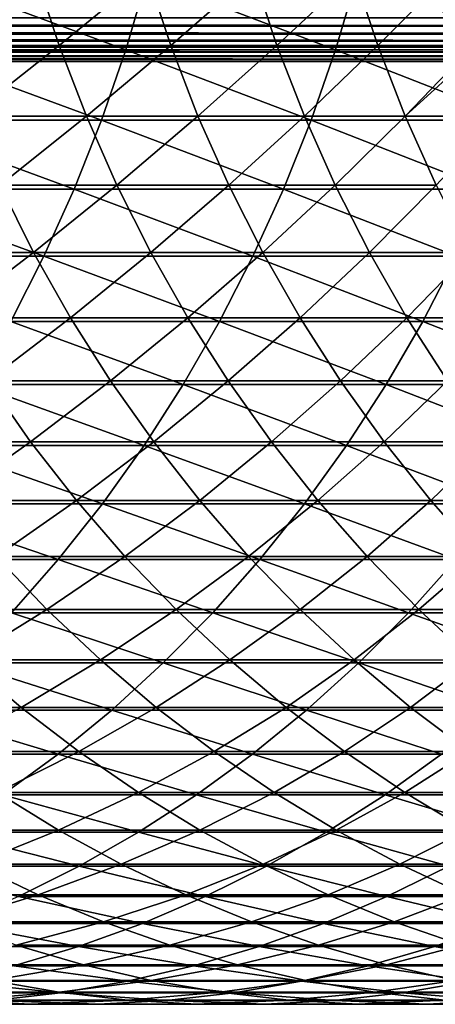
# Model space of a CAD drawing. Header units: metres. Extents: x -24 to 236, y -24 to 24.
# Tile 284 of 316: x 209.36 to 211.9, y -9 to -2.99. Entities that reach past the tile are written whole.
import ezdxf

# ---------------------------------------------------------------- set-up
doc = ezdxf.new("R2010")
doc.units = ezdxf.units.M
doc.layers.add('solid_10392024', color=7, linetype='CONTINUOUS')

msp = doc.modelspace()

# ---------------------------------------------------------------- linework, layer by layer
at = {"layer": 'solid_10392024'}
for points in [[(208.697144, -3.177376, 338.539337), (210.008743, -3.177382, 336.512024), (208.824509, -2.739245, 338.623291)], [(208.748032, -2.713186, 299.714355), (209.459305, -2.713189, 297.554596), (208.891327, -3.151778, 299.762665)], [(210.008743, -3.177382, 336.512024), (210.137634, -2.739251, 336.593628), (208.824509, -2.739245, 338.623291)], [(209.459305, -2.713189, 297.554596), (209.603363, -3.151782, 297.600555), (208.891327, -3.151778, 299.762665)], [(209.459305, -2.713189, 297.554596), (210.138565, -2.713189, 295.375305), (209.603363, -3.151782, 297.600555)], [(210.138565, -2.713189, 295.375305), (210.283325, -3.151782, 295.418976), (209.603363, -3.151782, 297.600555)], [(210.008743, -3.177382, 336.512024), (211.288513, -3.177386, 334.452667), (210.137634, -2.739251, 336.593628)], [(211.288513, -3.177386, 334.452667), (211.418854, -2.739254, 334.531921), (210.137634, -2.739251, 336.593628)], [(210.138565, -2.713189, 295.375305), (210.785461, -2.713186, 293.177368), (210.283325, -3.151782, 295.418976)], [(210.785461, -2.713186, 293.177368), (210.930908, -3.151778, 293.21875), (210.283325, -3.151782, 295.418976)], [(210.785461, -2.713186, 293.177368), (211.399689, -2.713181, 290.961761), (210.930908, -3.151778, 293.21875)], [(211.399689, -2.713181, 290.961761), (211.545776, -3.151773, 291.000824), (210.930908, -3.151778, 293.21875)], [(211.288513, -3.177386, 334.452667), (212.536057, -3.177386, 332.362122), (211.418854, -2.739254, 334.531921)], [(211.399689, -2.713181, 290.961761), (211.980927, -2.713179, 288.729309), (211.545776, -3.151773, 291.000824)], [(212.536057, -3.177386, 332.362122), (212.667816, -2.739254, 332.438995), (211.418854, -2.739254, 334.531921)], [(211.980927, -2.713179, 288.729309), (212.127594, -3.15177, 288.766083), (211.545776, -3.151773, 291.000824)], [(215.5336, -3.033684, 33.038269), (176.574463, -3.034722, 33.03899), (176.583801, -2.983306, 33.007759)], [(215.5336, -3.034231, 44.861355), (176.583801, -2.983306, 44.892242), (176.574463, -3.034722, 44.861012)], [(215.5336, -2.981934, 33.007046), (215.5336, -3.033684, 33.038269), (176.583801, -2.983306, 33.007759)], [(215.5336, -3.034231, 44.861355), (215.5336, -2.982522, 44.892643), (176.583801, -2.983306, 44.892242)], [(215.5336, -3.08129, 33.075504), (176.565689, -3.082293, 33.076397), (176.574463, -3.034722, 33.03899)], [(215.5336, -3.081787, 44.824055), (176.574463, -3.034722, 44.861012), (176.565689, -3.082293, 44.823601)], [(215.5336, -3.033684, 33.038269), (215.5336, -3.08129, 33.075504), (176.574463, -3.034722, 33.03899)], [(215.5336, -3.081787, 44.824055), (215.5336, -3.034231, 44.861355), (176.574463, -3.034722, 44.861012)], [(215.5336, -3.124055, 33.118214), (176.557632, -3.125277, 33.119598), (176.565689, -3.082293, 33.076397)], [(215.5336, -3.124496, 44.781288), (176.565689, -3.082293, 44.823601), (176.557632, -3.125277, 44.780399)], [(215.5336, -3.08129, 33.075504), (215.5336, -3.124055, 33.118214), (176.565689, -3.082293, 33.076397)], [(215.5336, -3.124496, 44.781288), (215.5336, -3.081787, 44.824055), (176.565689, -3.082293, 44.823601)], [(215.5336, -3.192644, 33.21748), (176.544632, -3.193403, 33.218914), (176.550568, -3.162506, 33.167461)], [(215.5336, -3.192952, 44.681934), (176.550568, -3.162506, 44.73254), (176.544632, -3.193403, 44.681084)], [(215.5336, -3.161355, 33.165768), (176.550568, -3.162506, 33.167461), (176.557632, -3.125277, 33.119598)], [(215.5336, -3.161732, 44.733685), (176.557632, -3.125277, 44.780399), (176.550568, -3.162506, 44.73254)], [(215.5336, -3.161355, 33.165768), (215.5336, -3.192644, 33.21748), (176.550568, -3.162506, 33.167461)], [(215.5336, -3.192952, 44.681934), (215.5336, -3.161732, 44.733685), (176.550568, -3.162506, 44.73254)], [(215.5336, -3.124055, 33.118214), (215.5336, -3.161355, 33.165768), (176.557632, -3.125277, 33.119598)], [(215.5336, -3.161732, 44.733685), (215.5336, -3.124496, 44.781288), (176.557632, -3.125277, 44.780399)], [(208.551086, -3.607063, 338.443085), (209.860947, -3.607071, 336.418457), (208.697144, -3.177376, 338.539337)], [(209.860947, -3.607071, 336.418457), (210.008743, -3.177382, 336.512024), (208.697144, -3.177376, 338.539337)], [(208.891327, -3.151778, 299.762665), (209.603363, -3.151782, 297.600555), (209.055847, -3.581995, 299.818085)], [(209.603363, -3.151782, 297.600555), (209.768753, -3.582, 297.653351), (209.055847, -3.581995, 299.818085)], [(209.603363, -3.151782, 297.600555), (210.283325, -3.151782, 295.418976), (209.768753, -3.582, 297.653351)], [(210.283325, -3.151782, 295.418976), (210.449539, -3.582, 295.469086), (209.768753, -3.582, 297.653351)], [(209.860947, -3.607071, 336.418457), (211.139053, -3.607075, 334.361816), (210.008743, -3.177382, 336.512024)], [(211.139053, -3.607075, 334.361816), (211.288513, -3.177386, 334.452667), (210.008743, -3.177382, 336.512024)], [(210.283325, -3.151782, 295.418976), (210.930908, -3.151778, 293.21875), (210.449539, -3.582, 295.469086)], [(210.930908, -3.151778, 293.21875), (211.0979, -3.581995, 293.266235), (210.449539, -3.582, 295.469086)], [(210.930908, -3.151778, 293.21875), (211.545776, -3.151773, 291.000824), (211.0979, -3.581995, 293.266235)], [(211.545776, -3.151773, 291.000824), (211.713501, -3.58199, 291.045654), (211.0979, -3.581995, 293.266235)], [(211.139053, -3.607075, 334.361816), (212.384995, -3.607075, 332.273956), (211.288513, -3.177386, 334.452667)], [(212.384995, -3.607075, 332.273956), (212.536057, -3.177386, 332.362122), (211.288513, -3.177386, 334.452667)], [(211.545776, -3.151773, 291.000824), (212.127594, -3.15177, 288.766083), (211.713501, -3.58199, 291.045654)], [(212.127594, -3.15177, 288.766083), (212.14209, -3.191444, 288.769714), (211.713501, -3.58199, 291.045654)], [(215.5336, -3.246354, 33.389732), (176.534302, -3.246457, 33.390503), (176.536423, -3.235641, 33.331112)], [(215.5336, -3.246434, 44.509609), (176.536423, -3.235641, 44.56889), (176.534302, -3.246457, 44.509499)], [(215.5336, -3.235456, 33.330284), (176.536423, -3.235641, 33.331112), (176.539886, -3.217845, 33.27359)], [(215.5336, -3.235615, 44.569073), (176.539886, -3.217845, 44.626408), (176.536423, -3.235641, 44.56889)], [(215.5336, -3.235456, 33.330284), (215.5336, -3.246354, 33.389732), (176.536423, -3.235641, 33.331112)], [(215.5336, -3.246434, 44.509609), (215.5336, -3.235615, 44.569073), (176.536423, -3.235641, 44.56889)], [(215.5336, -3.217465, 33.272583), (176.539886, -3.217845, 33.27359), (176.544632, -3.193403, 33.218914)], [(215.5336, -3.217701, 44.626793), (176.544632, -3.193403, 44.681084), (176.539886, -3.217845, 44.626408)], [(215.5336, -3.217465, 33.272583), (215.5336, -3.235456, 33.330284), (176.539886, -3.217845, 33.27359)], [(215.5336, -3.235615, 44.569073), (215.5336, -3.217701, 44.626793), (176.539886, -3.217845, 44.626408)], [(215.5336, -3.192644, 33.21748), (215.5336, -3.217465, 33.272583), (176.544632, -3.193403, 33.218914)], [(215.5336, -3.217701, 44.626793), (215.5336, -3.192952, 44.681934), (176.544632, -3.193403, 44.681084)], [(212.14209, -3.191444, 288.769714), (212.296005, -3.581986, 288.808289), (211.713501, -3.58199, 291.045654)], [(215.5336, -3.246434, 44.509609), (176.534302, -3.246457, 44.509499), (176.5336, -3.25, 44.450001)], [(215.5336, -3.246434, 44.509609), (176.5336, -3.25, 44.450001), (215.5336, -3.25, 44.450001)], [(215.5336, -3.25, 33.450001), (176.5336, -3.25, 33.450001), (176.534302, -3.246457, 33.390503)], [(215.5336, -3.25, 33.450001), (176.5336, -3.25, 44.450001), (176.5336, -3.25, 33.450001)], [(215.5336, -3.25, 33.450001), (215.5336, -3.25, 44.450001), (176.5336, -3.25, 44.450001)], [(215.5336, -3.246354, 33.389732), (215.5336, -3.25, 33.450001), (176.534302, -3.246457, 33.390503)], [(209.055847, -3.581995, 299.818085), (209.768753, -3.582, 297.653351), (209.241165, -4.002696, 299.880524)], [(209.768753, -3.582, 297.653351), (209.955048, -4.0027, 297.712799), (209.241165, -4.002696, 299.880524)], [(209.768753, -3.582, 297.653351), (210.449539, -3.582, 295.469086), (209.955048, -4.0027, 297.712799)], [(210.449539, -3.582, 295.469086), (210.636765, -4.0027, 295.525574), (209.955048, -4.0027, 297.712799)], [(210.449539, -3.582, 295.469086), (211.0979, -3.581995, 293.266235), (210.636765, -4.0027, 295.525574)], [(211.0979, -3.581995, 293.266235), (211.285995, -4.002696, 293.319733), (210.636765, -4.0027, 295.525574)], [(211.0979, -3.581995, 293.266235), (211.713501, -3.58199, 291.045654), (211.285995, -4.002696, 293.319733)], [(211.713501, -3.58199, 291.045654), (211.902405, -4.002689, 291.096161), (211.285995, -4.002696, 293.319733)], [(211.713501, -3.58199, 291.045654), (212.296005, -3.581986, 288.808289), (211.902405, -4.002689, 291.096161)], [(208.386734, -4.027166, 338.334778), (209.694641, -4.027175, 336.313171), (208.551086, -3.607063, 338.443085)], [(209.694641, -4.027175, 336.313171), (209.860947, -3.607071, 336.418457), (208.551086, -3.607063, 338.443085)], [(209.694641, -4.027175, 336.313171), (210.970856, -4.02718, 334.259552), (209.860947, -3.607071, 336.418457)], [(210.970856, -4.02718, 334.259552), (211.139053, -3.607075, 334.361816), (209.860947, -3.607071, 336.418457)], [(210.970856, -4.02718, 334.259552), (212.214996, -4.027179, 332.174744), (211.139053, -3.607075, 334.361816)], [(212.214996, -4.027179, 332.174744), (212.384995, -3.607075, 332.273956), (211.139053, -3.607075, 334.361816)], [(209.241165, -4.002696, 299.880524), (209.446762, -4.41276, 299.949829), (208.69989, -4.412752, 302.100464)], [(209.241165, -4.002696, 299.880524), (209.955048, -4.0027, 297.712799), (209.446762, -4.41276, 299.949829)], [(209.955048, -4.0027, 297.712799), (210.161743, -4.412765, 297.778778), (209.446762, -4.41276, 299.949829)], [(209.955048, -4.0027, 297.712799), (210.636765, -4.0027, 295.525574), (210.161743, -4.412765, 297.778778)], [(210.636765, -4.0027, 295.525574), (210.844482, -4.412765, 295.588226), (210.161743, -4.412765, 297.778778)], [(210.636765, -4.0027, 295.525574), (211.285995, -4.002696, 293.319733), (210.844482, -4.412765, 295.588226)], [(211.285995, -4.002696, 293.319733), (211.49469, -4.41276, 293.379059), (210.844482, -4.412765, 295.588226)], [(211.285995, -4.002696, 293.319733), (211.902405, -4.002689, 291.096161), (211.49469, -4.41276, 293.379059)], [(211.902405, -4.002689, 291.096161), (212.112015, -4.412753, 291.152222), (211.49469, -4.41276, 293.379059)], [(208.204529, -4.436569, 338.214691), (209.510269, -4.436578, 336.196472), (208.386734, -4.027166, 338.334778)], [(209.510269, -4.436578, 336.196472), (209.694641, -4.027175, 336.313171), (208.386734, -4.027166, 338.334778)], [(209.510269, -4.436578, 336.196472), (210.784393, -4.436584, 334.14621), (209.694641, -4.027175, 336.313171)], [(210.784393, -4.436584, 334.14621), (210.970856, -4.02718, 334.259552), (209.694641, -4.027175, 336.313171)], [(210.784393, -4.436584, 334.14621), (212.026535, -4.436583, 332.064758), (210.970856, -4.02718, 334.259552)], [(212.026535, -4.436583, 332.064758), (212.214996, -4.027179, 332.174744), (210.970856, -4.02718, 334.259552)], [(209.308319, -4.834193, 336.068634), (209.510269, -4.436578, 336.196472), (208.204529, -4.436569, 338.214691)], [(208.69989, -4.412752, 302.100464), (209.446762, -4.41276, 299.949829), (208.923996, -4.81109, 302.180023)], [(209.446762, -4.41276, 299.949829), (209.672134, -4.811099, 300.025757), (208.923996, -4.81109, 302.180023)], [(209.308319, -4.834193, 336.068634), (210.580154, -4.834199, 334.022034), (209.510269, -4.436578, 336.196472)], [(209.446762, -4.41276, 299.949829), (210.161743, -4.412765, 297.778778), (209.672134, -4.811099, 300.025757)], [(210.580154, -4.834199, 334.022034), (210.784393, -4.436584, 334.14621), (209.510269, -4.436578, 336.196472)], [(210.161743, -4.412765, 297.778778), (210.38829, -4.811104, 297.851074), (209.672134, -4.811099, 300.025757)], [(210.161743, -4.412765, 297.778778), (210.844482, -4.412765, 295.588226), (210.38829, -4.811104, 297.851074)], [(210.844482, -4.412765, 295.588226), (211.072174, -4.811104, 295.656891), (210.38829, -4.811104, 297.851074)], [(210.580154, -4.834199, 334.022034), (211.820099, -4.834198, 331.944275), (210.784393, -4.436584, 334.14621)], [(211.820099, -4.834198, 331.944275), (212.026535, -4.436583, 332.064758), (210.784393, -4.436584, 334.14621)], [(210.844482, -4.412765, 295.588226), (211.49469, -4.41276, 293.379059), (211.072174, -4.811104, 295.656891)], [(211.49469, -4.41276, 293.379059), (211.723434, -4.811099, 293.444122), (211.072174, -4.811104, 295.656891)], [(211.49469, -4.41276, 293.379059), (212.112015, -4.412753, 291.152222), (211.723434, -4.811099, 293.444122)], [(212.112015, -4.412753, 291.152222), (212.341751, -4.811091, 291.213654), (211.723434, -4.811099, 293.444122)], [(211.820099, -4.834198, 331.944275), (213.02771, -4.834191, 329.83609), (212.026535, -4.436583, 332.064758)], [(208.923996, -4.81109, 302.180023), (209.672134, -4.811099, 300.025757), (209.16713, -5.196645, 302.266388)], [(209.08931, -5.218963, 335.929993), (210.358688, -5.21897, 333.88739), (209.308319, -4.834193, 336.068634)], [(209.672134, -4.811099, 300.025757), (209.916641, -5.196654, 300.108154), (209.16713, -5.196645, 302.266388)], [(210.358688, -5.21897, 333.88739), (210.580154, -4.834199, 334.022034), (209.308319, -4.834193, 336.068634)], [(209.672134, -4.811099, 300.025757), (210.38829, -4.811104, 297.851074), (209.916641, -5.196654, 300.108154)], [(210.38829, -4.811104, 297.851074), (210.634094, -5.19666, 297.929535), (209.916641, -5.196654, 300.108154)], [(210.358688, -5.21897, 333.88739), (211.596237, -5.218969, 331.813629), (210.580154, -4.834199, 334.022034)], [(210.38829, -4.811104, 297.851074), (211.072174, -4.811104, 295.656891), (210.634094, -5.19666, 297.929535)], [(211.596237, -5.218969, 331.813629), (211.820099, -4.834198, 331.944275), (210.580154, -4.834199, 334.022034)], [(211.072174, -4.811104, 295.656891), (211.319199, -5.19666, 295.731415), (210.634094, -5.19666, 297.929535)], [(211.072174, -4.811104, 295.656891), (211.723434, -4.811099, 293.444122), (211.319199, -5.19666, 295.731415)], [(211.723434, -4.811099, 293.444122), (211.971603, -5.196654, 293.514709), (211.319199, -5.19666, 295.731415)], [(211.596237, -5.218969, 331.813629), (212.801575, -5.218961, 329.709442), (211.820099, -4.834198, 331.944275)], [(211.723434, -4.811099, 293.444122), (212.341751, -4.811091, 291.213654), (211.971603, -5.196654, 293.514709)], [(212.801575, -5.218961, 329.709442), (213.02771, -4.834191, 329.83609), (211.820099, -4.834198, 331.944275)], [(209.16713, -5.196645, 302.266388), (209.42868, -5.568392, 302.359283), (208.645905, -5.568387, 304.500427)], [(208.853851, -5.589865, 335.780914), (210.12056, -5.589873, 333.742645), (209.08931, -5.218963, 335.929993)], [(210.12056, -5.589873, 333.742645), (210.358688, -5.21897, 333.88739), (209.08931, -5.218963, 335.929993)], [(209.16713, -5.196645, 302.266388), (209.916641, -5.196654, 300.108154), (209.42868, -5.568392, 302.359283)], [(209.916641, -5.196654, 300.108154), (210.179657, -5.568401, 300.196808), (209.42868, -5.568392, 302.359283)], [(209.916641, -5.196654, 300.108154), (210.634094, -5.19666, 297.929535), (210.179657, -5.568401, 300.196808)], [(210.12056, -5.589873, 333.742645), (211.355545, -5.589871, 331.673157), (210.358688, -5.21897, 333.88739)], [(210.634094, -5.19666, 297.929535), (210.898499, -5.568407, 298.013916), (210.179657, -5.568401, 300.196808)], [(211.355545, -5.589871, 331.673157), (211.596237, -5.218969, 331.813629), (210.358688, -5.21897, 333.88739)], [(210.634094, -5.19666, 297.929535), (211.319199, -5.19666, 295.731415), (210.898499, -5.568407, 298.013916)], [(211.319199, -5.19666, 295.731415), (211.584915, -5.568407, 295.811554), (210.898499, -5.568407, 298.013916)], [(211.319199, -5.19666, 295.731415), (211.971603, -5.196654, 293.514709), (211.584915, -5.568407, 295.811554)], [(211.355545, -5.589871, 331.673157), (212.558426, -5.589863, 329.573273), (211.596237, -5.218969, 331.813629)], [(211.971603, -5.196654, 293.514709), (212.238571, -5.568401, 293.590607), (211.584915, -5.568407, 295.811554)], [(212.558426, -5.589863, 329.573273), (212.801575, -5.218961, 329.709442), (211.596237, -5.218969, 331.813629)], [(208.645905, -5.568387, 304.500427), (209.42868, -5.568392, 302.359283), (208.923492, -5.925337, 304.604156)], [(209.42868, -5.568392, 302.359283), (209.707932, -5.925342, 302.458435), (208.923492, -5.925337, 304.604156)], [(209.42868, -5.568392, 302.359283), (210.179657, -5.568401, 300.196808), (209.707932, -5.925342, 302.458435)], [(210.179657, -5.568401, 300.196808), (210.460464, -5.925352, 300.291443), (209.707932, -5.925342, 302.458435)], [(210.179657, -5.568401, 300.196808), (210.898499, -5.568407, 298.013916), (210.460464, -5.925352, 300.291443)], [(210.898499, -5.568407, 298.013916), (211.180817, -5.925359, 298.104034), (210.460464, -5.925352, 300.291443)], [(210.898499, -5.568407, 298.013916), (211.584915, -5.568407, 295.811554), (211.180817, -5.925359, 298.104034)], [(211.584915, -5.568407, 295.811554), (211.868622, -5.925359, 295.897156), (211.180817, -5.925359, 298.104034)], [(211.584915, -5.568407, 295.811554), (212.238571, -5.568401, 293.590607), (211.868622, -5.925359, 295.897156)], [(212.238571, -5.568401, 293.590607), (212.523605, -5.925352, 293.671661), (211.868622, -5.925359, 295.897156)], [(208.602554, -5.945915, 335.621826), (209.866425, -5.945922, 333.588135), (208.853851, -5.589865, 335.780914)], [(209.866425, -5.945922, 333.588135), (210.12056, -5.589873, 333.742645), (208.853851, -5.589865, 335.780914)], [(209.866425, -5.945922, 333.588135), (211.098679, -5.945921, 331.523224), (210.12056, -5.589873, 333.742645)], [(211.098679, -5.945921, 331.523224), (211.355545, -5.589871, 331.673157), (210.12056, -5.589873, 333.742645)], [(211.098679, -5.945921, 331.523224), (212.298935, -5.945912, 329.427948), (211.355545, -5.589871, 331.673157)], [(212.298935, -5.945912, 329.427948), (212.558426, -5.589863, 329.573273), (211.355545, -5.589871, 331.673157)], [(208.923492, -5.925337, 304.604156), (209.707932, -5.925342, 302.458435), (209.217957, -6.266543, 304.714142)], [(209.707932, -5.925342, 302.458435), (210.004135, -6.266549, 302.563629), (209.217957, -6.266543, 304.714142)], [(209.707932, -5.925342, 302.458435), (210.460464, -5.925352, 300.291443), (210.004135, -6.266549, 302.563629)], [(210.460464, -5.925352, 300.291443), (210.758347, -6.266559, 300.391815), (210.004135, -6.266549, 302.563629)], [(210.460464, -5.925352, 300.291443), (211.180817, -5.925359, 298.104034), (210.758347, -6.266559, 300.391815)], [(211.180817, -5.925359, 298.104034), (211.48027, -6.266566, 298.199615), (210.758347, -6.266559, 300.391815)], [(211.180817, -5.925359, 298.104034), (211.868622, -5.925359, 295.897156), (211.48027, -6.266566, 298.199615)], [(211.868622, -5.925359, 295.897156), (212.169571, -6.266566, 295.987915), (211.48027, -6.266566, 298.199615)], [(211.868622, -5.925359, 295.897156), (212.523605, -5.925352, 293.671661), (212.169571, -6.266566, 295.987915)], [(208.33609, -6.286165, 335.453156), (209.596939, -6.286173, 333.424316), (208.602554, -5.945915, 335.621826)], [(209.596939, -6.286173, 333.424316), (209.866425, -5.945922, 333.588135), (208.602554, -5.945915, 335.621826)], [(209.596939, -6.286173, 333.424316), (210.826309, -6.286172, 331.364258), (209.866425, -5.945922, 333.588135)], [(210.826309, -6.286172, 331.364258), (211.098679, -5.945921, 331.523224), (209.866425, -5.945922, 333.588135)], [(210.826309, -6.286172, 331.364258), (212.023773, -6.286163, 329.273865), (211.098679, -5.945921, 331.523224)], [(212.023773, -6.286163, 329.273865), (212.298935, -5.945912, 329.427948), (211.098679, -5.945921, 331.523224)], [(209.312836, -6.609721, 333.251587), (209.596939, -6.286173, 333.424316), (208.33609, -6.286165, 335.453156)], [(209.217957, -6.266543, 304.714142), (209.528488, -6.591098, 304.83017), (208.708694, -6.591105, 306.963593)], [(209.217957, -6.266543, 304.714142), (210.004135, -6.266549, 302.563629), (209.528488, -6.591098, 304.83017)], [(209.312836, -6.609721, 333.251587), (210.539154, -6.60972, 331.196686), (209.596939, -6.286173, 333.424316)], [(210.004135, -6.266549, 302.563629), (210.316528, -6.591104, 302.674561), (209.528488, -6.591098, 304.83017)], [(210.539154, -6.60972, 331.196686), (210.826309, -6.286172, 331.364258), (209.596939, -6.286173, 333.424316)], [(210.004135, -6.266549, 302.563629), (210.758347, -6.266559, 300.391815), (210.316528, -6.591104, 302.674561)], [(210.758347, -6.266559, 300.391815), (211.072495, -6.591115, 300.497681), (210.316528, -6.591104, 302.674561)], [(210.539154, -6.60972, 331.196686), (211.733688, -6.60971, 329.111389), (210.826309, -6.286172, 331.364258)], [(210.758347, -6.266559, 300.391815), (211.48027, -6.266566, 298.199615), (211.072495, -6.591115, 300.497681)], [(211.733688, -6.60971, 329.111389), (212.023773, -6.286163, 329.273865), (210.826309, -6.286172, 331.364258)], [(211.48027, -6.266566, 298.199615), (211.796066, -6.591122, 298.300385), (211.072495, -6.591115, 300.497681)], [(211.48027, -6.266566, 298.199615), (212.169571, -6.266566, 295.987915), (211.796066, -6.591122, 298.300385)], [(211.733688, -6.60971, 329.111389), (212.896042, -6.609696, 326.996552), (212.023773, -6.286163, 329.273865)], [(212.169571, -6.266566, 295.987915), (212.486938, -6.591122, 296.083649), (211.796066, -6.591122, 298.300385)], [(208.708694, -6.591105, 306.963593), (209.528488, -6.591098, 304.83017), (209.03244, -6.898147, 307.090668)], [(209.528488, -6.591098, 304.83017), (209.854263, -6.898139, 304.951904), (209.03244, -6.898147, 307.090668)], [(209.528488, -6.591098, 304.83017), (210.316528, -6.591104, 302.674561), (209.854263, -6.898139, 304.951904)], [(210.316528, -6.591104, 302.674561), (210.644257, -6.898145, 302.790955), (209.854263, -6.898139, 304.951904)], [(210.316528, -6.591104, 302.674561), (211.072495, -6.591115, 300.497681), (210.644257, -6.898145, 302.790955)], [(211.072495, -6.591115, 300.497681), (211.402069, -6.898157, 300.608734), (210.644257, -6.898145, 302.790955)], [(211.072495, -6.591115, 300.497681), (211.796066, -6.591122, 298.300385), (211.402069, -6.898157, 300.608734)], [(211.796066, -6.591122, 298.300385), (212.12738, -6.898165, 298.406128), (211.402069, -6.898157, 300.608734)], [(211.796066, -6.591122, 298.300385), (212.486938, -6.591122, 296.083649), (212.12738, -6.898165, 298.406128)], [(209.014862, -6.915706, 333.070435), (210.237976, -6.915705, 331.020905), (209.312836, -6.609721, 333.251587)], [(210.237976, -6.915705, 331.020905), (210.539154, -6.60972, 331.196686), (209.312836, -6.609721, 333.251587)], [(210.237976, -6.915705, 331.020905), (211.429428, -6.915694, 328.94101), (210.539154, -6.60972, 331.196686)], [(211.429428, -6.915694, 328.94101), (211.733688, -6.60971, 329.111389), (210.539154, -6.60972, 331.196686)], [(211.429428, -6.915694, 328.94101), (212.588837, -6.91568, 326.831543), (211.733688, -6.60971, 329.111389)], [(212.588837, -6.91568, 326.831543), (212.896042, -6.609696, 326.996552), (211.733688, -6.60971, 329.111389)], [(209.03244, -6.898147, 307.090668), (209.370483, -7.18686, 307.223328), (208.514969, -7.186873, 309.344666)], [(209.03244, -6.898147, 307.090668), (209.854263, -6.898139, 304.951904), (209.370483, -7.18686, 307.223328)], [(209.854263, -6.898139, 304.951904), (210.194443, -7.186852, 305.078979), (209.370483, -7.18686, 307.223328)], [(209.854263, -6.898139, 304.951904), (210.644257, -6.898145, 302.790955), (210.194443, -7.186852, 305.078979)], [(210.644257, -6.898145, 302.790955), (210.986465, -7.186858, 302.912476), (210.194443, -7.186852, 305.078979)], [(210.644257, -6.898145, 302.790955), (211.402069, -6.898157, 300.608734), (210.986465, -7.186858, 302.912476)], [(211.402069, -6.898157, 300.608734), (211.746185, -7.18687, 300.724701), (210.986465, -7.186858, 302.912476)], [(211.402069, -6.898157, 300.608734), (212.12738, -6.898165, 298.406128), (211.746185, -7.18687, 300.724701)], [(212.12738, -6.898165, 298.406128), (212.473343, -7.186878, 298.516541), (211.746185, -7.18687, 300.724701)], [(208.703812, -7.203315, 332.881348), (209.923584, -7.203313, 330.837433), (209.014862, -6.915706, 333.070435)], [(209.923584, -7.203313, 330.837433), (210.237976, -6.915705, 331.020905), (209.014862, -6.915706, 333.070435)], [(209.923584, -7.203313, 330.837433), (211.111832, -7.203302, 328.763123), (210.237976, -6.915705, 331.020905)], [(211.111832, -7.203302, 328.763123), (211.429428, -6.915694, 328.94101), (210.237976, -6.915705, 331.020905)], [(211.111832, -7.203302, 328.763123), (212.268143, -7.203288, 326.659271), (211.429428, -6.915694, 328.94101)], [(212.268143, -7.203288, 326.659271), (212.588837, -6.91568, 326.831543), (211.429428, -6.915694, 328.94101)], [(208.380524, -7.471784, 332.684784), (209.596802, -7.471782, 330.646698), (208.703812, -7.203315, 332.881348)], [(208.514969, -7.186873, 309.344666), (209.370483, -7.18686, 307.223328), (208.864075, -7.45649, 309.488403)], [(209.596802, -7.471782, 330.646698), (209.923584, -7.203313, 330.837433), (208.703812, -7.203315, 332.881348)], [(209.370483, -7.18686, 307.223328), (209.721924, -7.456476, 307.361267), (208.864075, -7.45649, 309.488403)], [(209.370483, -7.18686, 307.223328), (210.194443, -7.186852, 305.078979), (209.721924, -7.456476, 307.361267)], [(209.596802, -7.471782, 330.646698), (210.781723, -7.471771, 328.578247), (209.923584, -7.203313, 330.837433)], [(210.194443, -7.186852, 305.078979), (210.548111, -7.456468, 305.211121), (209.721924, -7.456476, 307.361267)], [(210.781723, -7.471771, 328.578247), (211.111832, -7.203302, 328.763123), (209.923584, -7.203313, 330.837433)], [(210.194443, -7.186852, 305.078979), (210.986465, -7.186858, 302.912476), (210.548111, -7.456468, 305.211121)], [(210.986465, -7.186858, 302.912476), (211.342224, -7.456474, 303.038818), (210.548111, -7.456468, 305.211121)], [(210.781723, -7.471771, 328.578247), (211.93483, -7.471756, 326.480255), (211.111832, -7.203302, 328.763123)], [(210.986465, -7.186858, 302.912476), (211.746185, -7.18687, 300.724701), (211.342224, -7.456474, 303.038818)], [(211.93483, -7.471756, 326.480255), (212.268143, -7.203288, 326.659271), (211.111832, -7.203302, 328.763123)], [(211.746185, -7.18687, 300.724701), (212.103958, -7.456486, 300.845276), (211.342224, -7.456474, 303.038818)], [(211.746185, -7.18687, 300.724701), (212.473343, -7.186878, 298.516541), (212.103958, -7.456486, 300.845276)], [(209.258514, -7.720397, 330.44928), (209.596802, -7.471782, 330.646698), (208.380524, -7.471784, 332.684784)], [(208.864075, -7.45649, 309.488403), (209.721924, -7.456476, 307.361267), (209.225571, -7.706294, 309.637207)], [(209.721924, -7.456476, 307.361267), (210.085831, -7.706279, 307.504089), (209.225571, -7.706294, 309.637207)], [(209.258514, -7.720397, 330.44928), (210.439972, -7.720386, 328.386871), (209.596802, -7.471782, 330.646698)], [(210.439972, -7.720386, 328.386871), (210.781723, -7.471771, 328.578247), (209.596802, -7.471782, 330.646698)], [(209.721924, -7.456476, 307.361267), (210.548111, -7.456468, 305.211121), (210.085831, -7.706279, 307.504089)], [(210.548111, -7.456468, 305.211121), (210.914307, -7.706271, 305.347931), (210.085831, -7.706279, 307.504089)], [(210.439972, -7.720386, 328.386871), (211.589767, -7.72037, 326.294891), (210.781723, -7.471771, 328.578247)], [(210.548111, -7.456468, 305.211121), (211.342224, -7.456474, 303.038818), (210.914307, -7.706271, 305.347931)], [(211.589767, -7.72037, 326.294891), (211.93483, -7.471756, 326.480255), (210.781723, -7.471771, 328.578247)], [(211.342224, -7.456474, 303.038818), (211.710617, -7.706277, 303.169647), (210.914307, -7.706271, 305.347931)], [(211.342224, -7.456474, 303.038818), (212.103958, -7.456486, 300.845276), (211.710617, -7.706277, 303.169647)], [(211.589767, -7.72037, 326.294891), (212.707489, -7.720362, 324.174164), (211.93483, -7.471756, 326.480255)], [(212.103958, -7.456486, 300.845276), (212.474426, -7.70629, 300.970093), (211.710617, -7.706277, 303.169647)], [(209.225571, -7.706294, 309.637207), (209.59848, -7.935621, 309.790741), (208.704224, -7.935632, 311.90625)], [(208.909622, -7.948499, 330.245636), (210.087509, -7.948487, 328.189484), (209.258514, -7.720397, 330.44928)], [(209.225571, -7.706294, 309.637207), (210.085831, -7.706279, 307.504089), (209.59848, -7.935621, 309.790741)], [(210.087509, -7.948487, 328.189484), (210.439972, -7.720386, 328.386871), (209.258514, -7.720397, 330.44928)], [(210.085831, -7.706279, 307.504089), (210.461243, -7.935606, 307.651428), (209.59848, -7.935621, 309.790741)], [(210.085831, -7.706279, 307.504089), (210.914307, -7.706271, 305.347931), (210.461243, -7.935606, 307.651428)], [(210.087509, -7.948487, 328.189484), (211.233887, -7.948471, 326.10376), (210.439972, -7.720386, 328.386871)], [(211.233887, -7.948471, 326.10376), (211.589767, -7.72037, 326.294891), (210.439972, -7.720386, 328.386871)], [(210.914307, -7.706271, 305.347931), (211.292084, -7.935597, 305.489075), (210.461243, -7.935606, 307.651428)], [(210.914307, -7.706271, 305.347931), (211.710617, -7.706277, 303.169647), (211.292084, -7.935597, 305.489075)], [(211.233887, -7.948471, 326.10376), (212.348328, -7.948462, 323.989258), (211.589767, -7.72037, 326.294891)], [(211.710617, -7.706277, 303.169647), (212.090652, -7.935604, 303.304596), (211.292084, -7.935597, 305.489075)], [(212.348328, -7.948462, 323.989258), (212.707489, -7.720362, 324.174164), (211.589767, -7.72037, 326.294891)], [(211.710617, -7.706277, 303.169647), (212.474426, -7.70629, 300.970093), (212.090652, -7.935604, 303.304596)], [(208.551025, -8.155479, 330.036346), (209.72525, -8.155467, 327.986603), (208.909622, -7.948499, 330.245636)], [(208.704224, -7.935632, 311.90625), (209.59848, -7.935621, 309.790741), (209.084869, -8.143873, 312.070465)], [(209.72525, -8.155467, 327.986603), (210.087509, -7.948487, 328.189484), (208.909622, -7.948499, 330.245636)], [(209.59848, -7.935621, 309.790741), (209.981827, -8.143863, 309.948578), (209.084869, -8.143873, 312.070465)], [(209.59848, -7.935621, 309.790741), (210.461243, -7.935606, 307.651428), (209.981827, -8.143863, 309.948578)], [(209.72525, -8.155467, 327.986603), (210.868118, -8.155451, 325.907288), (210.087509, -7.948487, 328.189484)], [(210.461243, -7.935606, 307.651428), (210.847137, -8.143847, 307.802856), (209.981827, -8.143863, 309.948578)], [(210.868118, -8.155451, 325.907288), (211.233887, -7.948471, 326.10376), (210.087509, -7.948487, 328.189484)], [(210.461243, -7.935606, 307.651428), (211.292084, -7.935597, 305.489075), (210.847137, -8.143847, 307.802856)], [(211.292084, -7.935597, 305.489075), (211.680435, -8.143838, 305.634186), (210.847137, -8.143847, 307.802856)], [(210.868118, -8.155451, 325.907288), (211.979187, -8.155442, 323.799194), (211.233887, -7.948471, 326.10376)], [(211.979187, -8.155442, 323.799194), (212.348328, -7.948462, 323.989258), (211.233887, -7.948471, 326.10376)], [(211.292084, -7.935597, 305.489075), (212.090652, -7.935604, 303.304596), (211.680435, -8.143838, 305.634186)], [(212.090652, -7.935604, 303.304596), (212.481308, -8.143846, 303.443329), (211.680435, -8.143838, 305.634186)], [(209.084869, -8.143873, 312.070465), (209.474884, -8.330476, 312.238708), (208.543808, -8.330476, 314.342468)], [(209.354172, -8.340778, 327.778778), (209.72525, -8.155467, 327.986603), (208.551025, -8.155479, 330.036346)], [(209.084869, -8.143873, 312.070465), (209.981827, -8.143863, 309.948578), (209.474884, -8.330476, 312.238708)], [(209.354172, -8.340778, 327.778778), (210.493439, -8.340761, 325.706024), (209.72525, -8.155467, 327.986603)], [(209.981827, -8.143863, 309.948578), (210.374588, -8.330465, 310.110291), (209.474884, -8.330476, 312.238708)], [(210.493439, -8.340761, 325.706024), (210.868118, -8.155451, 325.907288), (209.72525, -8.155467, 327.986603)], [(209.981827, -8.143863, 309.948578), (210.847137, -8.143847, 307.802856), (210.374588, -8.330465, 310.110291)], [(210.847137, -8.143847, 307.802856), (211.242523, -8.330449, 307.958038), (210.374588, -8.330465, 310.110291)], [(210.493439, -8.340761, 325.706024), (211.601059, -8.340752, 323.604492), (210.868118, -8.155451, 325.907288)], [(210.847137, -8.143847, 307.802856), (211.680435, -8.143838, 305.634186), (211.242523, -8.330449, 307.958038)], [(211.601059, -8.340752, 323.604492), (211.979187, -8.155442, 323.799194), (210.868118, -8.155451, 325.907288)], [(211.680435, -8.143838, 305.634186), (212.078308, -8.33044, 305.782837), (211.242523, -8.330449, 307.958038)], [(211.601059, -8.340752, 323.604492), (212.676605, -8.340761, 321.475006), (211.979187, -8.155442, 323.799194)], [(211.680435, -8.143838, 305.634186), (212.481308, -8.143846, 303.443329), (212.078308, -8.33044, 305.782837)], [(208.543808, -8.330476, 314.342468), (209.474884, -8.330476, 312.238708), (208.939178, -8.494944, 314.520966)], [(209.474884, -8.330476, 312.238708), (209.873199, -8.494944, 312.410522), (208.939178, -8.494944, 314.520966)], [(208.97525, -8.503926, 327.566559), (210.11084, -8.503909, 325.500519), (209.354172, -8.340778, 327.778778)], [(210.11084, -8.503909, 325.500519), (210.493439, -8.340761, 325.706024), (209.354172, -8.340778, 327.778778)], [(209.474884, -8.330476, 312.238708), (210.374588, -8.330465, 310.110291), (209.873199, -8.494944, 312.410522)], [(210.374588, -8.330465, 310.110291), (210.775711, -8.494932, 310.275421), (209.873199, -8.494944, 312.410522)], [(210.11084, -8.503909, 325.500519), (211.214935, -8.5039, 323.405701), (210.493439, -8.340761, 325.706024)], [(210.374588, -8.330465, 310.110291), (211.242523, -8.330449, 307.958038), (210.775711, -8.494932, 310.275421)], [(211.214935, -8.5039, 323.405701), (211.601059, -8.340752, 323.604492), (210.493439, -8.340761, 325.706024)], [(211.242523, -8.330449, 307.958038), (211.646332, -8.494916, 308.116516), (210.775711, -8.494932, 310.275421)], [(211.214935, -8.5039, 323.405701), (212.287109, -8.503909, 321.282898), (211.601059, -8.340752, 323.604492)], [(211.242523, -8.330449, 307.958038), (212.078308, -8.33044, 305.782837), (211.646332, -8.494916, 308.116516)], [(212.287109, -8.503909, 321.282898), (212.676605, -8.340761, 321.475006), (211.601059, -8.340752, 323.604492)], [(212.078308, -8.33044, 305.782837), (212.48468, -8.494906, 305.934631), (211.646332, -8.494916, 308.116516)], [(208.589508, -8.644479, 327.350525), (209.721344, -8.644461, 325.291321), (208.97525, -8.503926, 327.566559)], [(208.939178, -8.494944, 314.520966), (209.873199, -8.494944, 312.410522), (209.341751, -8.636839, 314.702728)], [(209.721344, -8.644461, 325.291321), (210.11084, -8.503909, 325.500519), (208.97525, -8.503926, 327.566559)], [(209.873199, -8.494944, 312.410522), (210.278763, -8.636838, 312.58548), (209.341751, -8.636839, 314.702728)], [(209.721344, -8.644461, 325.291321), (210.821854, -8.644451, 323.203308), (210.11084, -8.503909, 325.500519)], [(209.873199, -8.494944, 312.410522), (210.775711, -8.494932, 310.275421), (210.278763, -8.636838, 312.58548)], [(210.821854, -8.644451, 323.203308), (211.214935, -8.5039, 323.405701), (210.11084, -8.503909, 325.500519)], [(210.775711, -8.494932, 310.275421), (211.184143, -8.636827, 310.443573), (210.278763, -8.636838, 312.58548)], [(210.775711, -8.494932, 310.275421), (211.646332, -8.494916, 308.116516), (211.184143, -8.636827, 310.443573)], [(210.821854, -8.644451, 323.203308), (211.890594, -8.644462, 321.087341), (211.214935, -8.5039, 323.405701)], [(211.646332, -8.494916, 308.116516), (212.057495, -8.63681, 308.277893), (211.184143, -8.636827, 310.443573)], [(211.890594, -8.644462, 321.087341), (212.287109, -8.503909, 321.282898), (211.214935, -8.5039, 323.405701)], [(211.646332, -8.494916, 308.116516), (212.48468, -8.494906, 305.934631), (212.057495, -8.63681, 308.277893)], [(211.890594, -8.644462, 321.087341), (212.9272, -8.644478, 318.944244), (212.287109, -8.503909, 321.282898)], [(209.325989, -8.762043, 325.078949), (209.721344, -8.644461, 325.291321), (208.589508, -8.644479, 327.350525)], [(209.341751, -8.636839, 314.702728), (209.750443, -8.755785, 314.887268), (208.778992, -8.755774, 316.985931)], [(209.325989, -8.762043, 325.078949), (210.422852, -8.762033, 322.997894), (209.721344, -8.644461, 325.291321)], [(209.341751, -8.636839, 314.702728), (210.278763, -8.636838, 312.58548), (209.750443, -8.755785, 314.887268)], [(210.422852, -8.762033, 322.997894), (210.821854, -8.644451, 323.203308), (209.721344, -8.644461, 325.291321)], [(210.278763, -8.636838, 312.58548), (210.690506, -8.755784, 312.763092), (209.750443, -8.755785, 314.887268)], [(210.278763, -8.636838, 312.58548), (211.184143, -8.636827, 310.443573), (210.690506, -8.755784, 312.763092)], [(210.422852, -8.762033, 322.997894), (211.488098, -8.762044, 320.888824), (210.821854, -8.644451, 323.203308)], [(211.184143, -8.636827, 310.443573), (211.598801, -8.755773, 310.614288), (210.690506, -8.755784, 312.763092)], [(211.488098, -8.762044, 320.888824), (211.890594, -8.644462, 321.087341), (210.821854, -8.644451, 323.203308)], [(211.184143, -8.636827, 310.443573), (212.057495, -8.63681, 308.277893), (211.598801, -8.755773, 310.614288)], [(211.488098, -8.762044, 320.888824), (212.521362, -8.762061, 318.752655), (211.890594, -8.644462, 321.087341)], [(212.057495, -8.63681, 308.277893), (212.47493, -8.755756, 308.441711), (211.598801, -8.755773, 310.614288)], [(212.521362, -8.762061, 318.752655), (212.9272, -8.644478, 318.944244), (211.890594, -8.644462, 321.087341)], [(208.778992, -8.755774, 316.985931), (209.750443, -8.755785, 314.887268), (209.189499, -8.851454, 317.179718)], [(208.925827, -8.856344, 324.864014), (210.018997, -8.856334, 322.789948), (209.325989, -8.762043, 325.078949)], [(209.750443, -8.755785, 314.887268), (210.164185, -8.851465, 315.074066), (209.189499, -8.851454, 317.179718)], [(210.018997, -8.856334, 322.789948), (210.422852, -8.762033, 322.997894), (209.325989, -8.762043, 325.078949)], [(209.750443, -8.755785, 314.887268), (210.690506, -8.755784, 312.763092), (210.164185, -8.851465, 315.074066)], [(210.018997, -8.856334, 322.789948), (211.080719, -8.856344, 320.687927), (210.422852, -8.762033, 322.997894)], [(210.690506, -8.755784, 312.763092), (211.10733, -8.851465, 312.942902), (210.164185, -8.851465, 315.074066)], [(211.080719, -8.856344, 320.687927), (211.488098, -8.762044, 320.888824), (210.422852, -8.762033, 322.997894)], [(210.690506, -8.755784, 312.763092), (211.598801, -8.755773, 310.614288), (211.10733, -8.851465, 312.942902)], [(211.080719, -8.856344, 320.687927), (212.110596, -8.856361, 318.558746), (211.488098, -8.762044, 320.888824)], [(211.598801, -8.755773, 310.614288), (212.01857, -8.851453, 310.787109), (211.10733, -8.851465, 312.942902)], [(212.110596, -8.856361, 318.558746), (212.521362, -8.762061, 318.752655), (211.488098, -8.762044, 320.888824)], [(211.598801, -8.755773, 310.614288), (212.47493, -8.755756, 308.441711), (212.01857, -8.851453, 310.787109)], [(208.521912, -8.927112, 324.647034), (209.611359, -8.927102, 322.580078), (208.925827, -8.856344, 324.864014)], [(209.189499, -8.851454, 317.179718), (209.603912, -8.923615, 317.375366), (208.594681, -8.923597, 319.461792)], [(209.611359, -8.927102, 322.580078), (210.018997, -8.856334, 322.789948), (208.925827, -8.856344, 324.864014)], [(209.189499, -8.851454, 317.179718), (210.164185, -8.851465, 315.074066), (209.603912, -8.923615, 317.375366)], [(210.164185, -8.851465, 315.074066), (210.581863, -8.923627, 315.262634), (209.603912, -8.923615, 317.375366)], [(209.611359, -8.927102, 322.580078), (210.66951, -8.927113, 320.485107), (210.018997, -8.856334, 322.789948)], [(210.66951, -8.927113, 320.485107), (211.080719, -8.856344, 320.687927), (210.018997, -8.856334, 322.789948)], [(210.164185, -8.851465, 315.074066), (211.10733, -8.851465, 312.942902), (210.581863, -8.923627, 315.262634)], [(211.10733, -8.851465, 312.942902), (211.528137, -8.923626, 313.12442), (210.581863, -8.923627, 315.262634)], [(210.66951, -8.927113, 320.485107), (211.695984, -8.92713, 318.363007), (211.080719, -8.856344, 320.687927)], [(211.695984, -8.92713, 318.363007), (212.110596, -8.856361, 318.558746), (211.080719, -8.856344, 320.687927)], [(211.10733, -8.851465, 312.942902), (212.01857, -8.851453, 310.787109), (211.528137, -8.923626, 313.12442)], [(212.01857, -8.851453, 310.787109), (212.442337, -8.923615, 310.961578), (211.528137, -8.923626, 313.12442)], [(211.695984, -8.92713, 318.363007), (212.690399, -8.927141, 316.2146), (212.110596, -8.856361, 318.558746)], [(209.201019, -8.97415, 322.368805), (209.611359, -8.927102, 322.580078), (208.521912, -8.927112, 324.647034)], [(208.594681, -8.923597, 319.461792), (209.603912, -8.923615, 317.375366), (209.008469, -8.972048, 319.665863)], [(209.603912, -8.923615, 317.375366), (210.021149, -8.972065, 317.572327), (209.008469, -8.972048, 319.665863)], [(209.201019, -8.97415, 322.368805), (210.255585, -8.97416, 320.280945), (209.611359, -8.927102, 322.580078)], [(209.603912, -8.923615, 317.375366), (210.581863, -8.923627, 315.262634), (210.021149, -8.972065, 317.572327)], [(210.255585, -8.97416, 320.280945), (210.66951, -8.927113, 320.485107), (209.611359, -8.927102, 322.580078)], [(210.581863, -8.923627, 315.262634), (211.00238, -8.972076, 315.452484), (210.021149, -8.972065, 317.572327)], [(210.255585, -8.97416, 320.280945), (211.27861, -8.974177, 318.165985), (210.66951, -8.927113, 320.485107)], [(210.581863, -8.923627, 315.262634), (211.528137, -8.923626, 313.12442), (211.00238, -8.972076, 315.452484)], [(211.27861, -8.974177, 318.165985), (211.695984, -8.92713, 318.363007), (210.66951, -8.927113, 320.485107)], [(211.528137, -8.923626, 313.12442), (211.951782, -8.972076, 313.30719), (211.00238, -8.972076, 315.452484)], [(211.27861, -8.974177, 318.165985), (212.269745, -8.97419, 316.024689), (211.695984, -8.92713, 318.363007)], [(211.528137, -8.923626, 313.12442), (212.442337, -8.923615, 310.961578), (211.951782, -8.972076, 313.30719)], [(212.269745, -8.97419, 316.024689), (212.690399, -8.927141, 316.2146), (211.695984, -8.92713, 318.363007)], [(209.008469, -8.972048, 319.665863), (209.423965, -8.996657, 319.870789), (208.376617, -8.996648, 321.944336)], [(208.376617, -8.996648, 321.944336), (209.423965, -8.996657, 319.870789), (208.789078, -8.997353, 322.156708)], [(208.789078, -8.997353, 322.156708), (209.840027, -8.997362, 320.076019), (209.201019, -8.97415, 322.368805)], [(209.423965, -8.996657, 319.870789), (209.840027, -8.997362, 320.076019), (208.789078, -8.997353, 322.156708)], [(209.008469, -8.972048, 319.665863), (210.021149, -8.972065, 317.572327), (209.423965, -8.996657, 319.870789)], [(209.840027, -8.997362, 320.076019), (210.255585, -8.97416, 320.280945), (209.201019, -8.97415, 322.368805)], [(210.021149, -8.972065, 317.572327), (210.440079, -8.996675, 317.770111), (209.423965, -8.996657, 319.870789)], [(209.423965, -8.996657, 319.870789), (210.440079, -8.996675, 317.770111), (209.840027, -8.997362, 320.076019)], [(209.840027, -8.997362, 320.076019), (210.859619, -8.99738, 317.96817), (210.255585, -8.97416, 320.280945)], [(210.440079, -8.996675, 317.770111), (210.859619, -8.99738, 317.96817), (209.840027, -8.997362, 320.076019)], [(210.021149, -8.972065, 317.572327), (211.00238, -8.972076, 315.452484), (210.440079, -8.996675, 317.770111)], [(210.859619, -8.99738, 317.96817), (211.27861, -8.974177, 318.165985), (210.255585, -8.97416, 320.280945)], [(211.00238, -8.972076, 315.452484), (211.424622, -8.996687, 315.643127), (210.440079, -8.996675, 317.770111)], [(210.440079, -8.996675, 317.770111), (211.424622, -8.996687, 315.643127), (210.859619, -8.99738, 317.96817)], [(210.859619, -8.99738, 317.96817), (211.847443, -8.997392, 315.834015), (211.27861, -8.974177, 318.165985)], [(211.424622, -8.996687, 315.643127), (211.847443, -8.997392, 315.834015), (210.859619, -8.99738, 317.96817)], [(211.00238, -8.972076, 315.452484), (211.951782, -8.972076, 313.30719), (211.424622, -8.996687, 315.643127)], [(211.847443, -8.997392, 315.834015), (212.269745, -8.97419, 316.024689), (211.27861, -8.974177, 318.165985)], [(211.951782, -8.972076, 313.30719), (212.377167, -8.996687, 313.490662), (211.424622, -8.996687, 315.643127)], [(211.424622, -8.996687, 315.643127), (212.377167, -8.996687, 313.490662), (211.847443, -8.997392, 315.834015)], [(211.847443, -8.997392, 315.834015), (212.803146, -8.997392, 313.674438), (212.269745, -8.97419, 316.024689)], [(212.377167, -8.996687, 313.490662), (212.803146, -8.997392, 313.674438), (211.847443, -8.997392, 315.834015)]]:
    msp.add_3dface(points, dxfattribs=at)

doc.saveas('drawing.dxf')
